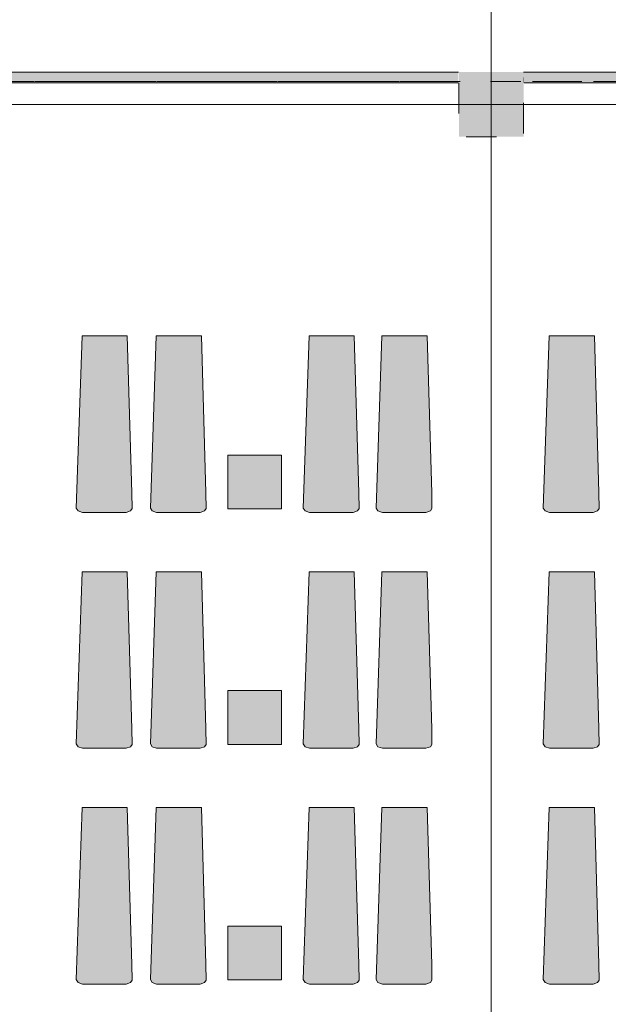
# Model space of a CAD drawing. Header units: millimetres. Extents: x -14761 to 157739, y -22400 to 107990.
# Tile 280 of 296: x 112624 to 118086, y 45642 to 54787. Entities that reach past the tile are written whole.
import ezdxf

# ---------------------------------------------------------------- set-up
doc = ezdxf.new("R2010")
doc.units = ezdxf.units.MM
doc.header["$MEASUREMENT"] = 0
doc.linetypes.add('Штриховая', pattern=[564.444447, 282.222223, -282.222223])
for name, color, linetype in [('Интерьер - лежаки 2', 7, 'Continuous'), ('Конструктив - Колонны', 7, 'Continuous'), ('Конструктив - стены бассейнов жб нов', 7, 'Continuous'), ('Элемент Модели - Зона', 7, 'Continuous'), ('Элемент Модели - Оси', 7, 'Continuous')]:
    doc.layers.add(name, color=color, linetype=linetype)

msp = doc.modelspace()

# ---------------------------------------------------------------- hatches: boundary and pattern name
at = {"layer": 'Интерьер - лежаки 2', "linetype": 'Continuous', "lineweight": 0, "true_color": 0xffffff}
for points in [[(113665.3, 50391.1), (113622.3, 51850), (113202.3, 51850), (113148.8, 50251.4), (113165.5, 50224.5), (113207.4, 50210), (113612.3, 50210), (113653, 50224.5), (113667.1, 50245.9)], [(114352.7, 50391.1), (114309.7, 51850), (113889.7, 51850), (113836.2, 50251.4), (113852.9, 50224.5), (113894.8, 50210), (114299.7, 50210), (114340.4, 50224.5), (114354.5, 50245.9)], [(115772, 50391.1), (115729, 51850), (115309, 51850), (115255.5, 50251.4), (115272.3, 50224.5), (115314.1, 50210), (115719, 50210), (115759.7, 50224.5), (115773.8, 50245.9)], [(116447.4, 50391.1), (116404.4, 51850), (115984.4, 51850), (115931, 50251.4), (115947.7, 50224.5), (115989.6, 50210), (116394.4, 50210), (116435.2, 50224.5), (116449.3, 50245.9)], [(117999.7, 50391.1), (117956.7, 51850), (117536.7, 51850), (117483.3, 50251.4), (117500, 50224.5), (117541.9, 50210), (117946.7, 50210), (117987.5, 50224.5), (118001.6, 50245.9)], [(115054.2, 50743.8), (114554.2, 50743.8), (114554.2, 50243.8), (115054.2, 50243.8)], [(113665.3, 48201.1), (113622.3, 49660), (113202.3, 49660), (113148.8, 48061.3), (113165.5, 48034.5), (113207.4, 48019.9), (113612.3, 48020), (113653, 48034.5), (113667.1, 48055.9)], [(114352.7, 48201.1), (114309.7, 49660), (113889.7, 49660), (113836.2, 48061.3), (113852.9, 48034.5), (113894.8, 48019.9), (114299.7, 48020), (114340.4, 48034.5), (114354.5, 48055.9)], [(115772, 48201.1), (115729, 49660), (115309, 49660), (115255.5, 48061.3), (115272.3, 48034.5), (115314.1, 48019.9), (115719, 48020), (115759.7, 48034.5), (115773.8, 48055.9)], [(116447.4, 48201.1), (116404.4, 49660), (115984.4, 49660), (115931, 48061.3), (115947.7, 48034.5), (115989.6, 48019.9), (116394.4, 48020), (116435.2, 48034.5), (116449.3, 48055.9)], [(117999.7, 48201.1), (117956.7, 49660), (117536.7, 49660), (117483.3, 48061.3), (117500, 48034.5), (117541.9, 48019.9), (117946.7, 48020), (117987.5, 48034.5), (118001.6, 48055.9)], [(115054.2, 48555.8), (114554.2, 48555.8), (114554.2, 48055.8), (115054.2, 48055.8)], [(113665.3, 46011.1), (113622.3, 47470), (113202.3, 47470), (113148.8, 45871.3), (113165.5, 45844.5), (113207.4, 45829.9), (113612.3, 45830), (113653, 45844.5), (113667.1, 45865.9)], [(114352.7, 46011.1), (114309.7, 47470), (113889.7, 47470), (113836.2, 45871.3), (113852.9, 45844.5), (113894.8, 45829.9), (114299.7, 45830), (114340.4, 45844.5), (114354.5, 45865.9)], [(115772, 46011.1), (115729, 47470), (115309, 47470), (115255.5, 45871.3), (115272.3, 45844.5), (115314.1, 45829.9), (115719, 45830), (115759.7, 45844.5), (115773.8, 45865.9)], [(116447.4, 46011.1), (116404.4, 47470), (115984.4, 47470), (115931, 45871.3), (115947.7, 45844.5), (115989.6, 45829.9), (116394.4, 45830), (116435.2, 45844.5), (116449.3, 45865.9)], [(117999.7, 46011.1), (117956.7, 47470), (117536.7, 47470), (117483.3, 45871.3), (117500, 45844.5), (117541.9, 45829.9), (117946.7, 45830), (117987.5, 45844.5), (118001.6, 45865.9)], [(115054.2, 46368), (114554.2, 46368), (114554.2, 45868), (115054.2, 45868)]]:
    msp.add_hatch(color=7, dxfattribs=at).paths.add_polyline_path(points)
at = {"layer": 'Конструктив - Колонны', "linetype": 'Continuous', "lineweight": 0, "true_color": 0x000000}
msp.add_hatch(color=18, dxfattribs=at).paths.add_polyline_path([(116700, 54300), (116700, 53700), (117300, 53700), (117300, 54200), (117300, 54212.5), (117300, 54287.5), (117300, 54300)])
at = {"layer": 'Конструктив - стены бассейнов жб нов', "linetype": 'Continuous', "lineweight": 0, "true_color": 0x000000}
for points in [[(116695, 54300), (109800, 54300), (109800, 54287.5), (116695, 54287.5)], [(109800, 54212.5), (116695, 54212.5), (116695, 54287.5), (109800, 54287.5)], [(117300, 54287.5), (117300.6, 54287.5), (117300, 54300)], [(125695, 54300), (117300, 54300), (117300.6, 54287.5), (125695, 54287.5)], [(117304.4, 54212.5), (117300.6, 54287.5), (117300, 54287.5), (117300, 54212.5)], [(117304.4, 54212.5), (125695, 54212.5), (125695, 54287.5), (117300.6, 54287.5)], [(109800, 54200), (116695, 54200), (116695, 54212.5), (109800, 54212.5)], [(117300, 54212.5), (117300, 54200), (117305, 54200), (117304.4, 54212.5)], [(117304.4, 54212.5), (117305, 54200), (117305, 54212.5)], [(117305, 54200), (125695, 54200), (125695, 54212.5), (117305, 54212.5)]]:
    msp.add_hatch(color=18, dxfattribs=at).paths.add_polyline_path(points)

# ---------------------------------------------------------------- linework, layer by layer
at = {"layer": 'Интерьер - лежаки 2', "color": 7, "linetype": 'Continuous', "lineweight": 15}
for p, q in [((115054.2, 50743.8), (114554.2, 50743.8)), ((114554.2, 50743.8), (114554.2, 50243.8)), ((115054.2, 50243.8), (115054.2, 50743.8)), ((114554.2, 50243.8), (115054.2, 50243.8)), ((115054.2, 48555.8), (114554.2, 48555.8)), ((114554.2, 48555.8), (114554.2, 48055.8)), ((115054.2, 48055.8), (115054.2, 48555.8)), ((114554.2, 48055.8), (115054.2, 48055.8)), ((115054.2, 46368), (114554.2, 46368)), ((114554.2, 46368), (114554.2, 45868)), ((115054.2, 45868), (115054.2, 46368)), ((114554.2, 45868), (115054.2, 45868))]:
    msp.add_line(p, q, dxfattribs=at)
at = {"layer": 'Интерьер - лежаки 2', "color": 7, "linetype": 'Continuous', "lineweight": 15, "flags": 128}
for points in [[(113665.3, 50391.1), (113667.1, 50245.9), (113653, 50224.5), (113612.3, 50210), (113207.4, 50210), (113165.5, 50224.5), (113148.8, 50251.4), (113202.3, 51850), (113622.3, 51850)], [(114352.7, 50391.1), (114354.5, 50245.9), (114340.4, 50224.5), (114299.7, 50210), (113894.8, 50210), (113852.9, 50224.5), (113836.2, 50251.4), (113889.7, 51850), (114309.7, 51850)], [(115772, 50391.1), (115773.8, 50245.9), (115759.7, 50224.5), (115719, 50210), (115314.1, 50210), (115272.3, 50224.5), (115255.5, 50251.4), (115309, 51850), (115729, 51850)], [(116447.4, 50391.1), (116449.3, 50245.9), (116435.2, 50224.5), (116394.4, 50210), (115989.6, 50210), (115947.7, 50224.5), (115931, 50251.4), (115984.4, 51850), (116404.4, 51850)], [(117999.7, 50391.1), (118001.6, 50245.9), (117987.5, 50224.5), (117946.7, 50210), (117541.9, 50210), (117500, 50224.5), (117483.3, 50251.4), (117536.7, 51850), (117956.7, 51850)], [(113665.3, 48201.1), (113667.1, 48055.9), (113653, 48034.5), (113612.3, 48020), (113207.4, 48019.9), (113165.5, 48034.5), (113148.8, 48061.3), (113202.3, 49660), (113622.3, 49660)], [(114352.7, 48201.1), (114354.5, 48055.9), (114340.4, 48034.5), (114299.7, 48020), (113894.8, 48019.9), (113852.9, 48034.5), (113836.2, 48061.3), (113889.7, 49660), (114309.7, 49660)], [(115772, 48201.1), (115773.8, 48055.9), (115759.7, 48034.5), (115719, 48020), (115314.1, 48019.9), (115272.3, 48034.5), (115255.5, 48061.3), (115309, 49660), (115729, 49660)], [(116447.4, 48201.1), (116449.3, 48055.9), (116435.2, 48034.5), (116394.4, 48020), (115989.6, 48019.9), (115947.7, 48034.5), (115931, 48061.3), (115984.4, 49660), (116404.4, 49660)], [(117999.7, 48201.1), (118001.6, 48055.9), (117987.5, 48034.5), (117946.7, 48020), (117541.9, 48019.9), (117500, 48034.5), (117483.3, 48061.3), (117536.7, 49660), (117956.7, 49660)], [(113665.3, 46011.1), (113667.1, 45865.9), (113653, 45844.5), (113612.3, 45830), (113207.4, 45829.9), (113165.5, 45844.5), (113148.8, 45871.3), (113202.3, 47470), (113622.3, 47470)], [(114352.7, 46011.1), (114354.5, 45865.9), (114340.4, 45844.5), (114299.7, 45830), (113894.8, 45829.9), (113852.9, 45844.5), (113836.2, 45871.3), (113889.7, 47470), (114309.7, 47470)], [(115772, 46011.1), (115773.8, 45865.9), (115759.7, 45844.5), (115719, 45830), (115314.1, 45829.9), (115272.3, 45844.5), (115255.5, 45871.3), (115309, 47470), (115729, 47470)], [(116447.4, 46011.1), (116449.3, 45865.9), (116435.2, 45844.5), (116394.4, 45830), (115989.6, 45829.9), (115947.7, 45844.5), (115931, 45871.3), (115984.4, 47470), (116404.4, 47470)], [(117999.7, 46011.1), (118001.6, 45865.9), (117987.5, 45844.5), (117946.7, 45830), (117541.9, 45829.9), (117500, 45844.5), (117483.3, 45871.3), (117536.7, 47470), (117956.7, 47470)]]:
    msp.add_lwpolyline(points, close=True, dxfattribs=at)
at = {"layer": 'Конструктив - Колонны', "color": 7, "linetype": 'Continuous', "lineweight": 15}
for p, q in [((117000, 54080), (117000, 54380)), ((116920, 54000), (116620, 54000)), ((117080, 54000), (117380, 54000)), ((117000, 53920), (117000, 53620))]:
    msp.add_line(p, q, dxfattribs=at)
msp.add_point((117000, 54000), dxfattribs=at)
at = {"layer": 'Конструктив - стены бассейнов жб нов', "color": 7, "linetype": 'Continuous', "lineweight": 15, "flags": 128}
for points in [[(116695, 54300), (109800, 54300)], [(125695, 54300), (117300, 54300)], [(109800, 54200), (116695, 54200)], [(117305, 54200), (125695, 54200)]]:
    msp.add_lwpolyline(points, dxfattribs=at)
at = {"layer": 'Элемент Модели - Зона', "color": 7, "linetype": 'Штриховая', "lineweight": 15, "flags": 128}
for points in [[(95900, 63600), (95900, 54212.5), (124800, 54212.5), (124800, 58701.5), (126248.5, 60150), (130530, 60150), (130530, 71750), (95900, 71750)], [(36150, 44957.4), (36110, 44957.4), (36110, 36320), (41880.3, 36320), (41880.3, 39141.6), (45142.5, 42405.1), (45156.7, 42391), (45156.7, 42420), (63300, 42420), (63300, 42400), (77399.7, 42400), (77399.7, 42420), (114081.4, 42420), (117316.7, 39176.5), (117320.1, 38841.9), (117320.1, 36305), (117360, 36305), (117360, 34300), (117120, 34300), (117120, 35700), (116700, 35700), (116700, 36100), (108300, 36100), (108300, 35700), (107700, 35700), (107700, 36100), (99320, 36100), (99320, 26970), (107700, 26970), (107700, 27650), (108300, 27650), (108300, 26460), (112380, 26460), (112380, 27370), (112500, 27370), (112500, 21180.1), (117120, 21180.1), (117120, 26250), (116650, 26250), (116650, 27750), (117120, 27750), (117120, 32800), (117360, 32800), (117360, 20150.1), (117120, 20150.1), (117120, 20940.1), (99320, 20940.1), (99320, 14650.1), (117120, 14650.1), (117120, 17700.1), (116700.1, 17700.1), (116700.1, 18325.6), (117120, 18325.6), (117120, 18650.1), (117360, 18650.1), (117360, 18320.1), (120850, 18320.1), (120850, 37205.1), (120238.9, 37205.1), (120238.9, 45000), (125700, 45000), (125700, 45300), (126300, 45300), (126300, 45000), (141025, 45000), (141025, 45100), (140125, 45100), (140125, 47500), (132700, 47500), (132700, 53680), (130530, 53680), (130530, 54300), (129182.9, 54300), (126300, 54300), (126300, 53700), (125700, 53700), (125700, 54212.5), (124799.8, 54212.5), (117300, 54212.5), (117300, 53700), (116700, 53700), (116700, 54212.5), (108300, 54212.5), (108300, 53700), (107700, 53700), (107700, 54212.5), (99300, 54212.5), (99300, 53700), (98700, 53700), (98700, 54212.5), (90650, 54212.5), (90650, 53700), (90050, 53700), (89950, 53700), (89950, 48632.8), (77450.1, 48632.8), (77450.1, 53800), (77450.1, 61690), (77460.1, 61690), (77460.1, 67850), (74720, 67850), (74720, 59730), (73964.5, 59730), (73964.5, 54212), (72300.1, 54212), (72300.1, 53700), (71700.1, 53700), (71700.1, 54212), (63300, 54212), (63300, 53700), (62700, 53700), (62700, 54212), (61025, 54212), (61025, 46500), (61025, 45000), (54300, 45000), (54300, 44700), (53700, 44700), (53700, 45000), (45300, 45000), (45300, 44700), (44700, 44700), (44700, 45000), (36750, 45000), (36750, 44700), (36150, 44700)]]:
    msp.add_lwpolyline(points, close=True, dxfattribs=at)
at = {"layer": 'Элемент Модели - Оси', "color": 7, "linetype": 'Continuous', "lineweight": 15}
for p, q in [((117000, 74401.5), (117000, 15823.5)), ((-12760.6, 54000), (155650, 54000))]:
    msp.add_line(p, q, dxfattribs=at)

doc.saveas('drawing.dxf')
